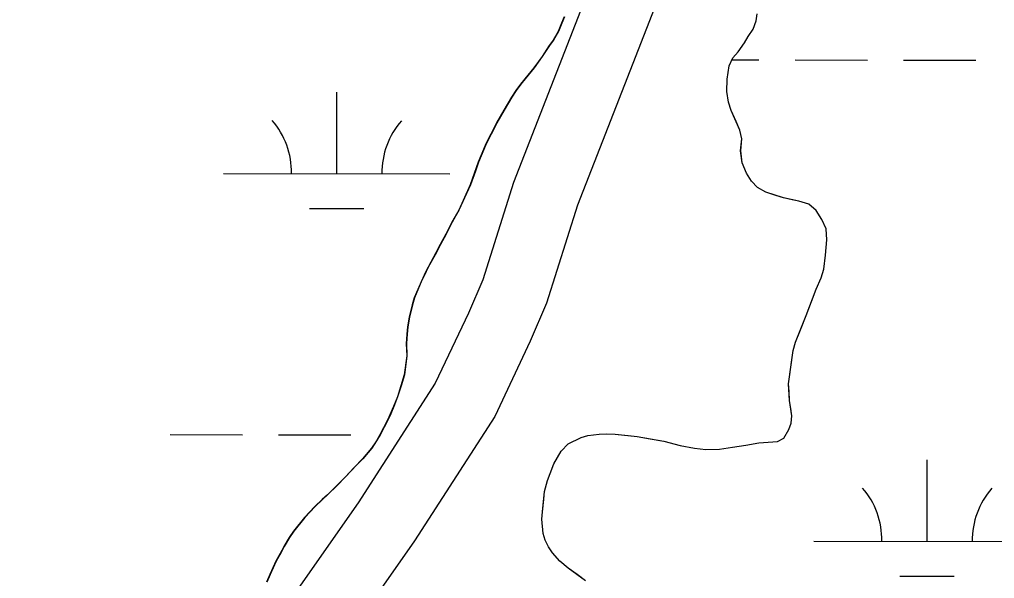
# Model space of a CAD drawing. Extents: x 3180038 to 3217926, y 922069 to 947485.
# Drawn here: x 3210307.6 to 3210738.7, y 936713.9 to 936960.9 of the extents above; entities that cross this region are included whole.
import ezdxf

# ---------------------------------------------------------------- set-up
doc = ezdxf.new("R2010")
doc.units = 0
for name, color, linetype in [('V-ROAD-CNTR', 7, 'Continuous'), ('V-SITE-VEGE', 7, 'Continuous'), ('V-TOPO-SHOR', 7, 'Continuous'), ('V-WETL-SWMP', 7, 'Continuous')]:
    doc.layers.add(name, color=color, linetype=linetype)

msp = doc.modelspace()

# ---------------------------------------------------------------- linework, layer by layer
at = {"layer": 'V-ROAD-CNTR'}
for points in [[(3210606.55, 937095.13), (3210525.95, 936888.88), (3210512.43, 936845.98), (3210506.09, 936831.12), (3210491.45, 936800.18), (3210457.4, 936747.35), (3210387.78, 936648.09), (3210342.02, 936580.72), (3210326.84, 936546.13), (3210316.83, 936516.95), (3210307.57, 936482.43)], [(3210634.78, 937084.95), (3210554.26, 936878.9), (3210540.6, 936835.55), (3210533.45, 936818.81), (3210517.73, 936785.58), (3210482.3, 936730.61), (3210412.47, 936631.05), (3210368.39, 936566.15), (3210354.81, 936535.22), (3210345.54, 936508.19), (3210336.55, 936474.66)]]:
    msp.add_lwpolyline(points, dxfattribs=at)
at = {"layer": 'V-SITE-VEGE'}
for p, q in [((3210633.26, 936960.32), (3210633.76, 936963.43)), ((3210548.45, 936962.12), (3210545.79, 936955.63)), ((3210632, 936956.69), (3210633.26, 936960.32)), ((3210545.79, 936955.63), (3210543.62, 936951.87)), ((3210629.83, 936953.44), (3210632, 936956.69)), ((3210541.83, 936949.4), (3210538.64, 936944.59)), ((3210543.62, 936951.87), (3210541.83, 936949.4)), ((3210625.36, 936946.68), (3210628.17, 936950.58)), ((3210628.17, 936950.58), (3210629.83, 936953.44)), ((3210623.05, 936943.95), (3210625.36, 936946.68)), ((3210538.64, 936944.59), (3210535.06, 936939.65)), ((3210621.4, 936940.45), (3210623.05, 936943.95)), ((3210535.06, 936939.65), (3210529.17, 936932.37)), ((3210620.54, 936934.63), (3210621.4, 936940.45)), ((3210529.17, 936932.37), (3210527.12, 936929.64)), ((3210620.33, 936929.19), (3210620.54, 936934.63)), ((3210527.12, 936929.64), (3210525.21, 936926.65)), ((3210621.14, 936924.42), (3210620.33, 936929.19)), ((3210525.21, 936926.65), (3210521.76, 936920.93)), ((3210622.33, 936920.68), (3210621.14, 936924.42)), ((3210521.76, 936920.93), (3210518.57, 936915.35)), ((3210626.14, 936912.05), (3210622.33, 936920.68)), ((3210518.57, 936915.35), (3210513.48, 936905.23)), ((3210626.95, 936908.18), (3210626.14, 936912.05)), ((3210626.48, 936902.87), (3210626.95, 936908.18)), ((3210513.48, 936905.23), (3210510.43, 936897.84)), ((3210627.16, 936897.58), (3210626.48, 936902.87)), ((3210510.43, 936897.84), (3210506.89, 936887.86)), ((3210629.01, 936893.07), (3210627.16, 936897.58)), ((3210631.23, 936889.47), (3210629.01, 936893.07)), ((3210633.97, 936886.64), (3210631.23, 936889.47)), ((3210506.89, 936887.86), (3210501.81, 936876.7)), ((3210637.6, 936884.6), (3210633.97, 936886.64)), ((3210645.38, 936882.21), (3210637.6, 936884.6)), ((3210652.24, 936880.71), (3210645.38, 936882.21)), ((3210656.65, 936879.32), (3210652.24, 936880.71)), ((3210501.81, 936876.7), (3210498.75, 936871.38)), ((3210659.9, 936876.5), (3210656.65, 936879.32)), ((3210662.39, 936872.52), (3210659.9, 936876.5)), ((3210664.23, 936868.52), (3210662.39, 936872.52)), ((3210498.75, 936871.38), (3210496.08, 936866.06)), ((3210664.65, 936863.62), (3210664.23, 936868.52)), ((3210496.08, 936866.06), (3210487.28, 936849.57)), ((3210664.06, 936856.76), (3210664.65, 936863.62)), ((3210663.2, 936850.68), (3210664.06, 936856.76)), ((3210662.07, 936846.79), (3210663.2, 936850.68)), ((3210487.28, 936849.57), (3210485.12, 936845.03)), ((3210659.91, 936841.73), (3210662.07, 936846.79)), ((3210485.12, 936845.03), (3210482.08, 936837.9)), ((3210655.48, 936830.19), (3210659.91, 936841.73)), ((3210482.08, 936837.9), (3210481.19, 936834.92)), ((3210481.19, 936834.92), (3210479.94, 936829.48)), ((3210479.94, 936829.48), (3210479.2, 936825.08)), ((3210650.79, 936818.39), (3210655.48, 936830.19)), ((3210479.2, 936825.08), (3210478.84, 936821.97)), ((3210478.84, 936821.97), (3210478.61, 936817.7)), ((3210478.61, 936817.7), (3210478.78, 936812.27)), ((3210649.65, 936814.64), (3210650.79, 936818.39)), ((3210478.78, 936812.27), (3210477.69, 936803.87)), ((3210647.7, 936800.02), (3210649.65, 936814.64)), ((3210477.69, 936803.87), (3210474.66, 936794.15)), ((3210648.14, 936792.52), (3210647.7, 936800.02)), ((3210474.66, 936794.15), (3210473.01, 936789.87)), ((3210473.01, 936789.87), (3210470.34, 936783.9)), ((3210649.1, 936785.81), (3210648.14, 936792.52)), ((3210648.74, 936782.57), (3210649.1, 936785.81)), ((3210470.34, 936783.9), (3210466.9, 936777.41)), ((3210647.72, 936779.72), (3210648.74, 936782.57)), ((3210466.9, 936777.41), (3210465.37, 936774.81)), ((3210555.98, 936776.3), (3210558.94, 936777.09)), ((3210558.94, 936777.09), (3210563.85, 936777.78)), ((3210563.85, 936777.78), (3210567.21, 936777.93)), ((3210567.21, 936777.93), (3210570.96, 936777.7)), ((3210570.96, 936777.7), (3210580.66, 936776.61)), ((3210645.56, 936775.95), (3210647.72, 936779.72)), ((3210465.37, 936774.81), (3210463.2, 936771.57)), ((3210547.1, 936770.15), (3210550.18, 936773.41)), ((3210550.18, 936773.41), (3210555.98, 936776.3)), ((3210580.66, 936776.61), (3210592.44, 936774.64)), ((3210592.44, 936774.64), (3210599.69, 936772.76)), ((3210599.69, 936772.76), (3210606.04, 936771.51)), ((3210622.84, 936772.03), (3210628.78, 936772.85)), ((3210628.78, 936772.85), (3210634.58, 936773.93)), ((3210634.58, 936773.93), (3210642.72, 936774.51)), ((3210642.72, 936774.51), (3210645.56, 936775.95)), ((3210463.2, 936771.57), (3210459.23, 936766.88)), ((3210543.91, 936764.57), (3210547.1, 936770.15)), ((3210606.04, 936771.51), (3210611.08, 936770.9)), ((3210611.08, 936770.9), (3210617.16, 936771.08)), ((3210617.16, 936771.08), (3210622.84, 936772.03)), ((3210459.23, 936766.88), (3210451.54, 936758.68)), ((3210541, 936757.18), (3210543.91, 936764.57)), ((3210451.54, 936758.68), (3210443.71, 936750.86)), ((3210539.74, 936752.38), (3210541, 936757.18)), ((3210538.78, 936743.33), (3210539.74, 936752.38)), ((3210443.71, 936750.86), (3210438.19, 936745.78)), ((3210438.19, 936745.78), (3210433.58, 936740.96)), ((3210538.55, 936740.09), (3210538.78, 936743.33)), ((3210433.58, 936740.96), (3210428.71, 936734.85)), ((3210539.11, 936733.89), (3210538.55, 936740.09)), ((3210428.71, 936734.85), (3210426.79, 936732.12)), ((3210540.04, 936730.93), (3210539.11, 936733.89)), ((3210426.79, 936732.12), (3210420.93, 936721.6)), ((3210541.48, 936727.97), (3210540.04, 936730.93)), ((3210543.32, 936725.27), (3210541.48, 936727.97)), ((3210546.45, 936721.54), (3210543.32, 936725.27)), ((3210420.93, 936721.6), (3210418.26, 936715.63)), ((3210550.22, 936718.47), (3210546.45, 936721.54)), ((3210557.89, 936712.97), (3210550.22, 936718.47)), ((3210418.26, 936715.63), (3210416.87, 936712.26))]:
    msp.add_line(p, q, dxfattribs=at)
at = {"layer": 'V-TOPO-SHOR'}
for points in [[(3210550.18, 936773.41), (3210555.98, 936776.3), (3210558.94, 936777.09), (3210563.85, 936777.78), (3210567.21, 936777.93), (3210570.96, 936777.7), (3210576.78, 936777.1), (3210580.66, 936776.61), (3210585.58, 936775.75), (3210592.44, 936774.64), (3210599.69, 936772.76), (3210606.04, 936771.51), (3210611.08, 936770.9), (3210617.16, 936771.08), (3210622.84, 936772.03), (3210628.78, 936772.85), (3210634.58, 936773.93), (3210642.72, 936774.51), (3210645.56, 936775.96), (3210647.72, 936779.72), (3210648.74, 936782.57), (3210649.1, 936785.81), (3210648.69, 936789.04), (3210648.14, 936792.52), (3210647.85, 936796.53), (3210647.7, 936800.02), (3210648.18, 936804.03), (3210648.92, 936809.59), (3210649.65, 936814.64), (3210650.79, 936818.39), (3210652.94, 936823.84), (3210655.48, 936830.19), (3210657.76, 936836.29), (3210659.91, 936841.73), (3210662.07, 936846.79), (3210663.2, 936850.68), (3210664.06, 936856.76), (3210664.65, 936863.62), (3210664.23, 936868.52), (3210662.39, 936872.52), (3210659.9, 936876.5), (3210656.65, 936879.32), (3210652.24, 936880.71), (3210649.26, 936881.33), (3210645.38, 936882.21), (3210642.01, 936883.22), (3210637.6, 936884.6), (3210633.97, 936886.64), (3210631.23, 936889.47), (3210629.01, 936893.07), (3210627.16, 936897.58), (3210626.48, 936902.87), (3210626.95, 936908.18), (3210626.14, 936912.05), (3210624.43, 936915.91), (3210622.33, 936920.68), (3210621.14, 936924.42), (3210620.32, 936929.19), (3210620.54, 936934.63), (3210621.4, 936940.45), (3210623.05, 936943.95), (3210625.36, 936946.68), (3210628.17, 936950.58), (3210629.83, 936953.44), (3210632, 936956.69), (3210633.27, 936960.32), (3210633.76, 936963.43)], [(3210548.46, 936962.12), (3210547.32, 936959.26), (3210545.79, 936955.63), (3210543.62, 936951.87), (3210541.83, 936949.4), (3210538.64, 936944.59), (3210535.06, 936939.65), (3210531.09, 936934.71), (3210529.17, 936932.37), (3210527.12, 936929.64), (3210525.21, 936926.65), (3210521.76, 936920.93), (3210518.57, 936915.35), (3210517.17, 936912.5), (3210514.88, 936908.08), (3210513.48, 936905.23), (3210511.58, 936900.69), (3210510.44, 936897.84), (3210509.04, 936893.95), (3210506.89, 936887.86), (3210501.81, 936876.7), (3210498.75, 936871.38), (3210496.08, 936866.06)], [(3210496.08, 936866.06), (3210493.65, 936861.51), (3210491.23, 936856.97), (3210488.81, 936852.55), (3210487.28, 936849.57), (3210485.12, 936845.03), (3210482.08, 936837.9), (3210481.19, 936834.92), (3210479.94, 936829.48), (3210479.2, 936825.08), (3210478.84, 936821.97), (3210478.61, 936817.7), (3210478.78, 936812.28), (3210477.69, 936803.87), (3210476.17, 936799.07), (3210474.66, 936794.15), (3210473.01, 936789.87), (3210471.61, 936786.63), (3210470.34, 936783.9), (3210466.9, 936777.41), (3210465.37, 936774.81), (3210463.2, 936771.57), (3210459.23, 936766.88), (3210455.51, 936762.98), (3210451.54, 936758.68), (3210447.95, 936755.03), (3210443.71, 936750.86), (3210441.4, 936748.78), (3210438.19, 936745.78), (3210433.58, 936740.96), (3210428.71, 936734.85), (3210426.79, 936732.12), (3210424.5, 936728.09), (3210423.1, 936725.37), (3210420.93, 936721.6), (3210418.26, 936715.63), (3210416.87, 936712.26)], [(3210557.89, 936712.97), (3210554.12, 936715.66), (3210550.22, 936718.47), (3210546.45, 936721.54), (3210543.32, 936725.27), (3210541.48, 936727.97), (3210540.04, 936730.93), (3210539.11, 936733.89), (3210538.55, 936740.09), (3210538.78, 936743.33), (3210539.38, 936748.89), (3210539.74, 936752.38), (3210541, 936757.18), (3210542.27, 936760.29), (3210543.91, 936764.57), (3210547.1, 936770.15), (3210550.18, 936773.41)]]:
    msp.add_lwpolyline(points, dxfattribs=at)
at = {"layer": 'V-WETL-SWMP'}
for p, q in [((3210622.67, 936943.16), (3210634.53, 936943.13)), ((3210650.53, 936943.1), (3210682.53, 936943.03)), ((3210698.53, 936942.99), (3210730.53, 936942.92)), ((3210447.83, 936892.81), (3210447.91, 936928.81)), ((3210397.83, 936892.93), (3210497.83, 936892.7)), ((3210435.79, 936877.41), (3210459.79, 936877.36)), ((3210374.16, 936777.55), (3210406.16, 936777.47)), ((3210422.16, 936777.44), (3210454.16, 936777.37)), ((3210708.9, 936730.36), (3210708.98, 936766.36)), ((3210658.9, 936730.47), (3210758.9, 936730.25)), ((3210696.86, 936714.96), (3210720.86, 936714.9))]:
    msp.add_line(p, q, dxfattribs=at)
for points in [[(3210649.1, 936785.81), (3210648.69, 936789.04), (3210648.14, 936792.52), (3210647.85, 936796.53), (3210647.7, 936800.02), (3210648.18, 936804.03), (3210648.91, 936809.59), (3210649.65, 936814.64), (3210650.79, 936818.39), (3210652.94, 936823.84), (3210655.48, 936830.19), (3210657.76, 936836.29), (3210659.91, 936841.73), (3210662.07, 936846.79), (3210663.2, 936850.68), (3210664.06, 936856.76), (3210664.65, 936863.62), (3210664.23, 936868.52), (3210662.39, 936872.52), (3210659.9, 936876.5), (3210656.65, 936879.32), (3210652.24, 936880.71), (3210649.26, 936881.33), (3210645.38, 936882.21), (3210642.01, 936883.22), (3210637.6, 936884.6), (3210633.97, 936886.64), (3210631.23, 936889.47), (3210629.01, 936893.07), (3210627.16, 936897.58), (3210626.47, 936902.87), (3210626.95, 936908.18), (3210626.14, 936912.05), (3210624.43, 936915.91), (3210622.33, 936920.68), (3210621.14, 936924.42), (3210620.32, 936929.2), (3210620.54, 936934.63), (3210621.4, 936940.45), (3210623.05, 936943.95), (3210625.36, 936946.68), (3210628.17, 936950.58), (3210629.83, 936953.44), (3210632, 936956.69), (3210633.27, 936960.32), (3210633.76, 936963.43)], [(3210548.57, 936962.12), (3210547.43, 936959.26), (3210545.91, 936955.63), (3210543.74, 936951.87), (3210541.95, 936949.4), (3210538.75, 936944.59), (3210535.17, 936939.65), (3210531.2, 936934.71), (3210529.28, 936932.37), (3210527.24, 936929.64), (3210525.32, 936926.65), (3210521.88, 936920.93), (3210518.69, 936915.35), (3210517.29, 936912.5), (3210514.99, 936908.08), (3210513.59, 936905.23), (3210511.69, 936900.69), (3210510.55, 936897.84), (3210509.16, 936893.95), (3210507.01, 936887.86), (3210501.92, 936876.7), (3210498.86, 936871.38), (3210496.19, 936866.06), (3210493.77, 936861.51), (3210491.35, 936856.97), (3210488.93, 936852.56), (3210487.4, 936849.57), (3210485.24, 936845.03), (3210482.19, 936837.9), (3210481.31, 936834.92), (3210480.06, 936829.48), (3210479.32, 936825.08), (3210478.95, 936821.97), (3210478.73, 936817.71), (3210478.9, 936812.28), (3210477.8, 936803.87), (3210476.29, 936799.07), (3210474.77, 936794.15), (3210473.13, 936789.87), (3210471.73, 936786.63), (3210470.46, 936783.9), (3210467.02, 936777.41), (3210465.49, 936774.82), (3210463.32, 936771.57), (3210459.34, 936766.88), (3210455.63, 936762.98), (3210451.65, 936758.68), (3210448.06, 936755.03), (3210443.83, 936750.86), (3210441.52, 936748.78), (3210438.31, 936745.78), (3210433.69, 936740.96)], [(3210557.89, 936712.97), (3210554.12, 936715.66), (3210550.22, 936718.47), (3210546.45, 936721.54), (3210543.32, 936725.27), (3210541.48, 936727.97), (3210540.04, 936730.93), (3210539.11, 936733.89), (3210538.55, 936740.09), (3210538.78, 936743.33), (3210539.38, 936748.89), (3210539.74, 936752.38), (3210541, 936757.18), (3210542.27, 936760.29), (3210543.91, 936764.57), (3210547.1, 936770.15), (3210550.18, 936773.41), (3210555.97, 936776.29), (3210558.94, 936777.09), (3210563.85, 936777.78), (3210567.21, 936777.93), (3210570.96, 936777.7), (3210576.78, 936777.1), (3210580.66, 936776.62), (3210585.58, 936775.75), (3210592.44, 936774.64), (3210599.69, 936772.76), (3210606.04, 936771.51), (3210611.08, 936770.91), (3210617.16, 936771.08), (3210622.84, 936772.03), (3210628.78, 936772.85), (3210634.58, 936773.93), (3210642.72, 936774.51), (3210645.56, 936775.96), (3210647.72, 936779.72), (3210648.74, 936782.57), (3210649.1, 936785.81)], [(3210433.69, 936740.96), (3210428.83, 936734.85), (3210426.91, 936732.12), (3210424.62, 936728.09), (3210423.21, 936725.37), (3210421.05, 936721.6), (3210418.38, 936715.64), (3210416.98, 936712.26)]]:
    msp.add_lwpolyline(points, dxfattribs=at)
for centre, start, end in [((3210392.58, 936893.41), 359.099, 40.6427), ((3210503.07, 936893.16), 139.099, 180.6427), ((3210653.65, 936730.96), 359.099, 40.6427), ((3210764.14, 936730.71), 139.099, 180.6427)]:
    msp.add_arc(centre, 35.25, start, end, dxfattribs=at)

doc.saveas('drawing.dxf')
